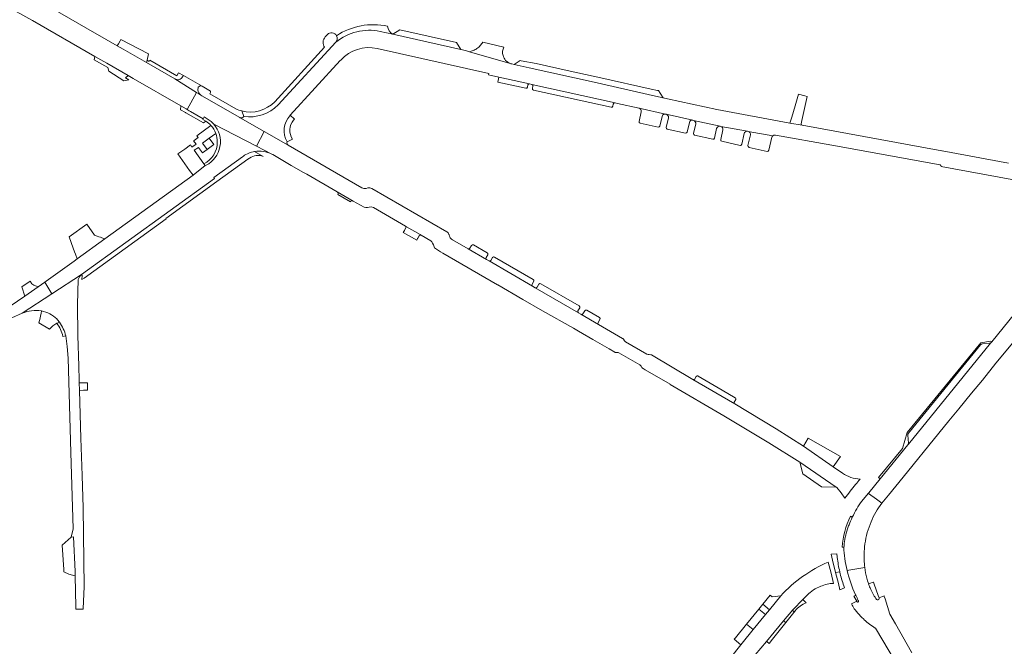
# Model space of a CAD drawing. Header units: metres. Extents: x 166325 to 190320, y 381923 to 404576.
# Tile 979 of 1056: x 182165 to 182509, y 385130 to 385349. Entities that reach past the tile are written whole.
import ezdxf

# ---------------------------------------------------------------- set-up
doc = ezdxf.new("R2010")
doc.units = ezdxf.units.M
for name, color, linetype, lineweight in [('B-WE-VH-VERHARDING_ASFALT-GV', 8, 'Continuous', 18), ('B-WE-VH-VERHARDING_BETON-GV', 8, 'Continuous', 18), ('B-WE-VH-VERHARDING_BETONSTRAATSTEEN-GV', 8, 'Continuous', 18), ('B-WE-VH-VERHARDING_STRAATBAKSTEEN-GV', 8, 'Continuous', 18)]:
    doc.layers.add(name, color=color, linetype=linetype, lineweight=lineweight)

msp = doc.modelspace()

# ---------------------------------------------------------------- linework, layer by layer
at = {"layer": 'B-WE-VH-VERHARDING_ASFALT-GV', "flags": 128}
for points in [[(182154.804, 385358.043), (182154.517, 385357.488), (182155.943, 385356.686), (182163.606, 385352.373), (182169.318, 385349.159), (182191.053, 385336.661), (182195.246, 385334.25), (182202.768, 385329.925), (182204.501, 385328.928), (182221.14, 385319.361), (182223.011, 385318.285), (182223.33, 385318.101), (182226.658, 385324.03), (182219.08, 385328.782), (182209.112, 385334.508), (182200.946, 385339.199), (182198.931, 385340.357), (182195.107, 385342.553), (182187.969, 385346.653), (182172.753, 385355.394), (182156.224, 385364.712), (182154.337, 385365.776)], [(182154.804, 385358.043), (182154.517, 385357.488), (182155.943, 385356.686), (182163.606, 385352.373), (182169.318, 385349.159), (182191.053, 385336.661), (182195.246, 385334.25), (182202.768, 385329.925), (182204.501, 385328.928), (182221.14, 385319.361), (182223.011, 385318.285), (182223.33, 385318.101), (182226.658, 385324.03), (182219.08, 385328.782), (182209.112, 385334.508), (182200.946, 385339.199), (182198.931, 385340.357), (182195.107, 385342.553), (182187.969, 385346.653), (182172.753, 385355.394), (182156.224, 385364.712), (182154.337, 385365.776)], [(182154.804, 385358.043), (182154.517, 385357.488), (182155.943, 385356.686), (182163.606, 385352.373), (182169.318, 385349.159), (182191.053, 385336.661), (182195.246, 385334.25), (182202.768, 385329.925), (182204.501, 385328.928), (182221.14, 385319.361), (182223.011, 385318.285), (182223.33, 385318.101), (182226.658, 385324.03), (182219.08, 385328.782), (182209.112, 385334.508), (182200.946, 385339.199), (182198.931, 385340.357), (182195.107, 385342.553), (182187.969, 385346.653), (182172.753, 385355.394), (182156.224, 385364.712), (182154.337, 385365.776)], [(182449.449, 385152.301), (182448.547, 385155.841), (182447.546, 385159.769)], [(182438.702, 385146.621), (182439.618, 385147.592), (182440.217, 385148.227)], [(182430.932, 385147.922), (182427.015, 385143.108), (182425.607, 385141.377), (182421.326, 385136.116), (182417.473, 385131.38), (182417.038, 385130.846), (182413.325, 385126.283)], [(182420.038, 385124.934), (182425.995, 385132.008), (182428.668, 385135.182), (182431.963, 385139.156), (182435.2, 385143.062), (182435.266, 385143.141), (182438.611, 385146.71), (182438.702, 385146.621)]]:
    msp.add_lwpolyline(points, dxfattribs=at)
at = {"layer": 'B-WE-VH-VERHARDING_ASFALT-GV'}
for points in [[(182447.546, 385159.769, 0.106846), (182430.932, 385147.922)], [(182444.924, 385151.274, -0.098763), (182449.449, 385152.301)], [(182440.217, 385148.227, -0.1042312), (182444.924, 385151.274)]]:
    msp.add_lwpolyline(points, format="xyb", dxfattribs=at)
at = {"layer": 'B-WE-VH-VERHARDING_BETON-GV', "flags": 128}
for points in [[(182231.777, 385313.83), (182229.315, 385315.471), (182228.928, 385314.837), (182228.797, 385314.61), (182229.922, 385313.961)], [(182231.777, 385313.83), (182229.315, 385315.471), (182228.928, 385314.837), (182228.797, 385314.61), (182229.922, 385313.961)], [(182229.243, 385299.086), (182229.694, 385298.451)], [(182229.243, 385299.086), (182229.694, 385298.451)], [(182229.694, 385298.451), (182229.993, 385298.567)], [(182229.694, 385298.451), (182229.993, 385298.567)], [(182179.933, 385238.706), (182180.898, 385238.881)], [(182504.529, 385236.555), (182504.545, 385236.575), (182504.708, 385236.775), (182504.28, 385237.095), (182500.865, 385236.511), (182475.196, 385205.033), (182473.478, 385199.537), (182465.145, 385189.32), (182465.675, 385188.855), (182475.423, 385200.822)], [(182475.615, 385204.858), (182500.849, 385235.78)], [(182501.533, 385236.14), (182503.971, 385236.293)], [(182475.595, 385201.35), (182475.367, 385204.107)], [(182455.97, 385175.486), (182455.355, 385175.764)], [(182452.383, 385164.951), (182453.056, 385164.951)], [(182463.423, 385152.702), (182463.402, 385152.764), (182463.272, 385152.721), (182461.967, 385152.289), (182461.612, 385152.172)], [(182457.169, 385148.145), (182456.838, 385147.975), (182456.52, 385147.811), (182457.522, 385146.039), (182457.571, 385145.951), (182457.605, 385145.891), (182457.609, 385145.887)], [(182458.146, 385146.168), (182458.1, 385146.257), (182458.074, 385146.307)], [(182464.178, 385146.975), (182464.393, 385146.623)], [(182465.356, 385147.269), (182465.286, 385147.443)], [(182465.384, 385147.2), (182465.356, 385147.269)]]:
    msp.add_lwpolyline(points, dxfattribs=at)
at = {"layer": 'B-WE-VH-VERHARDING_BETON-GV'}
for points in [[(182229.922, 385313.961, -0.0660171), (182231.659, 385312.516)], [(182229.922, 385313.961, -0.0660171), (182231.659, 385312.516)], [(182232.649, 385312.986, 0.030295), (182231.777, 385313.83)], [(182232.649, 385312.986, 0.030295), (182231.777, 385313.83)], [(182229.993, 385298.567, 0.490468), (182232.649, 385312.986)], [(182231.659, 385312.516, -0.0961952), (182233.372, 385309.739)], [(182231.659, 385312.516, -0.0961952), (182233.372, 385309.739)], [(182233.92, 385306.69, -0.2818197), (182229.243, 385299.086)], [(182233.92, 385306.69, -0.2818197), (182229.243, 385299.086)], [(182233.372, 385309.739, -0.0937782), (182233.92, 385306.69)], [(182233.372, 385309.739, -0.0937782), (182233.92, 385306.69)], [(182178.731, 385243.661, 0.0339248), (182177.81, 385243.296)], [(182177.81, 385243.296, -0.0939538), (182179.933, 385238.706)], [(182180.898, 385238.881, 0.1014744), (182178.731, 385243.661)], [(182500.849, 385235.78, -0.1603418), (182501.533, 385236.14)], [(182503.971, 385236.293, 0.0242604), (182504.053, 385236.299)], [(182504.053, 385236.299, 0.1892829), (182504.529, 385236.555)], [(182475.367, 385204.107, -0.1480861), (182475.615, 385204.858)], [(182475.423, 385200.822, 0.1536877), (182475.595, 385201.35)], [(182455.355, 385175.764, 0.0956224), (182452.383, 385164.951)], [(182454.34, 385171.329, -0.0113256), (182454.816, 385172.73)], [(182454.816, 385172.73, -0.0225014), (182455.97, 385175.486)], [(182453.077, 385165.451, -0.0783828), (182454.34, 385171.329)], [(182453.056, 385164.951, -0.0059894), (182453.077, 385165.451)], [(182461.612, 385152.172, 0.0045044), (182461.837, 385151.507)], [(182461.837, 385151.507, 0.0045658), (182462.201, 385150.696)], [(182465.286, 385147.443, -0.0184827), (182463.423, 385152.702)], [(182458.074, 385146.307, -0.0122946), (182457.169, 385148.145)], [(182462.201, 385150.696, 0.0263955), (182464.178, 385146.975)], [(182457.609, 385145.887, 0.3068544), (182457.932, 385145.774)], [(182457.932, 385145.774, 0.4317859), (182458.146, 385146.168)], [(182464.393, 385146.623, 0.5644037), (182465.38, 385146.981)], [(182465.38, 385146.981, 0.0913779), (182465.384, 385147.2)]]:
    msp.add_lwpolyline(points, format="xyb", dxfattribs=at)
at = {"layer": 'B-WE-VH-VERHARDING_BETON-GV', "flags": 128}
for points in [[(182230.334, 385304.117), (182232.69, 385305.89), (182231.046, 385308.032), (182228.69, 385306.259)], [(182230.334, 385304.117), (182232.69, 385305.89), (182231.046, 385308.032), (182228.69, 385306.259)], [(182179.674, 385165.685), (182180.261, 385157.152), (182180.255, 385156.374), (182181.973, 385155.579), (182184.089, 385154.926), (182184.246, 385154.922), (182184.18, 385156.444), (182183.653, 385168.579), (182182.778, 385168.527)]]:
    msp.add_lwpolyline(points, close=True, dxfattribs=at)
at = {"layer": 'B-WE-VH-VERHARDING_BETONSTRAATSTEEN-GV'}
for points in [[(182293.428, 385347.247, 0.1991833), (182275.596, 385343.899)], [(182293.428, 385347.247, 0.1991833), (182275.596, 385343.899)], [(182275.596, 385343.899, 0.505526), (182272.425, 385344.32)], [(182275.596, 385343.899, 0.505526), (182272.425, 385344.32)], [(182275.333, 385341.623, -0.2286238), (182290.873, 385345.388)], [(182275.333, 385341.623, -0.2286238), (182290.873, 385345.388)], [(182290.873, 385345.388, 0.2286238), (182275.333, 385341.623)], [(182295.321, 385344.393, -0.2323452), (182293.428, 385347.247)], [(182295.321, 385344.393, -0.2323452), (182293.428, 385347.247)], [(182271.666, 385343.484, 0.3492044), (182271.438, 385339.853)], [(182271.666, 385343.484, 0.3492044), (182271.438, 385339.853)], [(182275.596, 385343.899, -0.3176854), (182275.333, 385341.623)], [(182275.333, 385341.623, 0.3176854), (182275.596, 385343.899)], [(182275.596, 385343.899, -0.3176854), (182275.333, 385341.623)], [(182277.093, 385335.393, -0.2614594), (182289.825, 385339.456)], [(182277.093, 385335.393, -0.2614594), (182289.825, 385339.456)], [(182333.823, 385336.952, -0.1824384), (182334.092, 385339.874)], [(182333.823, 385336.952, -0.1824384), (182334.092, 385339.874)], [(182336.305, 385334.185, -0.2356622), (182333.823, 385336.952)], [(182336.305, 385334.185, -0.2356622), (182333.823, 385336.952)], [(182336.878, 385334.006, -0.0158004), (182336.305, 385334.185)], [(182336.878, 385334.006, -0.0158004), (182336.305, 385334.185)], [(182219.08, 385328.782, 0.4149093), (182221.794, 385329.49)], [(182219.08, 385328.782, 0.4149093), (182221.794, 385329.49)], [(182221.794, 385329.49, -0.4149093), (182219.08, 385328.782)], [(182227.161, 385324.926, -0.0642291), (182227.198, 385325.564)], [(182227.198, 385325.564, 0.0642291), (182227.161, 385324.926)], [(182227.161, 385324.926, -0.0642291), (182227.198, 385325.564)], [(182227.161, 385324.926, 0.2225117), (182228.193, 385323.067)], [(182227.161, 385324.926, 0.2225117), (182228.193, 385323.067)], [(182228.193, 385323.067, -0.2225117), (182227.161, 385324.926)], [(182227.198, 385325.564, -0.0372069), (182227.26, 385325.837)], [(182227.26, 385325.837, 0.0372069), (182227.198, 385325.564)], [(182227.198, 385325.564, -0.0372069), (182227.26, 385325.837)], [(182227.953, 385326.338, 0.2079842), (182227.26, 385325.837)], [(182227.953, 385326.338, 0.2079842), (182227.26, 385325.837)], [(182227.26, 385325.837, -0.2079842), (182227.953, 385326.338)], [(182228.653, 385326.257, 0.1700375), (182227.953, 385326.338)], [(182228.653, 385326.257, 0.1700375), (182227.953, 385326.338)], [(182227.953, 385326.338, -0.1700375), (182228.653, 385326.257)], [(182231.351, 385323.525, 0.0912987), (182231.515, 385324.509)], [(182231.351, 385323.525, 0.0912987), (182231.515, 385324.509)], [(182341.778, 385325.502, 0.3872262), (182342.373, 385325.88)], [(182341.778, 385325.502, 0.3872262), (182342.373, 385325.88)], [(182342.545, 385326.653, -0.3872013), (182343.142, 385327.032)], [(182342.545, 385326.653, -0.3872013), (182343.142, 385327.032)], [(182343.898, 385326.864, -0.3872013), (182344.277, 385326.267)], [(182343.898, 385326.864, -0.3872013), (182344.277, 385326.267)], [(182344.105, 385325.495, 0.3872013), (182344.484, 385324.898)], [(182253.993, 385320.783, -0.2691785), (182242.495, 385317.566)], [(182253.993, 385320.783, -0.2691785), (182242.495, 385317.566)], [(182372.393, 385320.002, -0.3872013), (182372.99, 385320.381)], [(182372.393, 385320.002, -0.3872013), (182372.99, 385320.381)], [(182242.495, 385317.566, -0.0480797), (182240.369, 385318.344)], [(182242.495, 385317.566, -0.0480797), (182240.369, 385318.344)], [(182255.185, 385319.655, -0.2333889), (182243.136, 385315.633)], [(182243.136, 385315.633, 0.2333889), (182255.185, 385319.655)], [(182255.185, 385319.655, -0.2333889), (182243.136, 385315.633)], [(182371.624, 385318.85, 0.3872013), (182372.221, 385319.229)], [(182371.624, 385318.85, 0.3872013), (182372.221, 385319.229)], [(182381.385, 385318.509, -0.3999886), (182382.141, 385317.318)], [(182381.385, 385318.509, -0.3999886), (182382.141, 385317.318)], [(182231.777, 385313.83, -0.030295), (182232.649, 385312.986)], [(182241.886, 385315.214, 0.4214433), (182243.136, 385315.633)], [(182241.886, 385315.214, 0.4214433), (182243.136, 385315.633)], [(182243.136, 385315.633, -0.4214433), (182241.886, 385315.214)], [(182259.278, 385315.922, 0.3230701), (182258.33, 385306.803)], [(182259.278, 385315.922, 0.3230701), (182258.33, 385306.803)], [(182258.33, 385306.803, -0.3230701), (182259.278, 385315.922)], [(182260.2, 385307.674, -0.3357235), (182260.597, 385314.361)], [(182260.2, 385307.674, -0.3357235), (182260.597, 385314.361)], [(182381.384, 385313.914, 0.3869048), (182381.763, 385313.318)], [(182381.384, 385313.914, 0.3869048), (182381.763, 385313.318)], [(182389.461, 385315.685, -0.4131294), (182390.655, 385316.444)], [(182389.461, 385315.685, -0.4131294), (182390.655, 385316.444)], [(182390.88, 385316.394, -0.400542), (182391.638, 385315.2)], [(182390.88, 385316.394, -0.400542), (182391.638, 385315.2)], [(182398.984, 385313.563, -0.4129964), (182400.177, 385314.322)], [(182398.984, 385313.563, -0.4129964), (182400.177, 385314.322)], [(182400.456, 385314.26, -0.400542), (182401.214, 385313.066)], [(182400.456, 385314.26, -0.400542), (182401.214, 385313.066)], [(182232.649, 385312.986, -0.490468), (182229.993, 385298.567)], [(182232.649, 385312.986, -0.490468), (182229.993, 385298.567)], [(182233.372, 385309.739, 0.0961952), (182231.659, 385312.516)], [(182388.11, 385311.906, 0.3869282), (182388.704, 385312.284)], [(182388.11, 385311.906, 0.3869282), (182388.704, 385312.284)], [(182390.881, 385311.801, 0.4123769), (182391.261, 385311.204)], [(182390.881, 385311.801, 0.4123769), (182391.261, 385311.204)], [(182397.631, 385309.786, 0.3881003), (182398.228, 385310.166)], [(182397.631, 385309.786, 0.3881003), (182398.228, 385310.166)], [(182408.517, 385311.438, -0.4009868), (182409.711, 385312.197)], [(182408.517, 385311.438, -0.4009868), (182409.711, 385312.197)], [(182409.978, 385312.137, -0.414949), (182410.737, 385310.944)], [(182409.978, 385312.137, -0.414949), (182410.737, 385310.944)], [(182418.138, 385309.7, -0.3881762), (182419.29, 385310.467)], [(182418.138, 385309.7, -0.3881762), (182419.29, 385310.467)], [(182419.533, 385310.424, -0.4252496), (182420.332, 385309.222)], [(182419.533, 385310.424, -0.4252496), (182420.332, 385309.222)], [(182258.707, 385305.553, -0.367104), (182258.33, 385306.803)], [(182258.707, 385305.553, -0.367104), (182258.33, 385306.803)], [(182400.458, 385309.669, 0.4123769), (182400.838, 385309.072)], [(182400.458, 385309.669, 0.4123769), (182400.838, 385309.072)], [(182407.166, 385307.664, 0.4121089), (182407.762, 385308.044)], [(182407.166, 385307.664, 0.4121089), (182407.762, 385308.044)], [(182409.981, 385307.55, 0.4123769), (182410.361, 385306.953)], [(182409.981, 385307.55, 0.4123769), (182410.361, 385306.953)], [(182427.846, 385308.372, -0.1512243), (182428.139, 385308.88)], [(182427.846, 385308.372, -0.1512243), (182428.139, 385308.88)], [(182428.139, 385308.88, -0.2382363), (182428.992, 385309.133)], [(182428.139, 385308.88, -0.2382363), (182428.992, 385309.133)], [(182243.019, 385301.766, -0.111145), (182246.978, 385303.376)], [(182243.019, 385301.766, -0.111145), (182246.978, 385303.376)], [(182246.978, 385303.376, 0.111145), (182243.019, 385301.766)], [(182246.978, 385303.376, -0.1583563), (182252.939, 385302.484)], [(182416.704, 385305.541, 0.0463265), (182416.813, 385305.53)], [(182416.704, 385305.541, 0.0463265), (182416.813, 385305.53)], [(182416.813, 385305.53, 0.3515571), (182417.297, 385305.922)], [(182416.813, 385305.53, 0.3515571), (182417.297, 385305.922)], [(182419.489, 385305.434, 0.3303947), (182419.736, 385304.887)], [(182419.489, 385305.434, 0.3303947), (182419.736, 385304.887)], [(182426.225, 385303.422, 0.4136181), (182426.821, 385303.801)], [(182426.225, 385303.422, 0.4136181), (182426.821, 385303.801)], [(182245.152, 385301.112, -0.2294024), (182249.982, 385301.652)], [(182245.152, 385301.112, -0.2294024), (182249.982, 385301.652)], [(182486.701, 385298.681, -0.4104693), (182487.004, 385298.187)], [(182486.701, 385298.681, -0.4104693), (182487.004, 385298.187)], [(182275.87, 385289.27, -0.3901766), (182276.024, 385288.332)], [(182275.87, 385289.27, -0.3901766), (182276.024, 385288.332)], [(182280.458, 385285.773, -0.4041225), (182281.428, 385286.065)], [(182280.458, 385285.773, -0.4041225), (182281.428, 385286.065)], [(182299.719, 385277.257, -0.392009), (182299.884, 385276.642)], [(182299.719, 385277.257, -0.392009), (182299.884, 385276.642)], [(182304.538, 385273.94, -0.3751269), (182305.181, 385274.095)], [(182304.538, 385273.94, -0.3751269), (182305.181, 385274.095)], [(182308.56, 385272.14, -0.1246619), (182309.209, 385271.368)], [(182308.56, 385272.14, -0.1246619), (182309.209, 385271.368)], [(182314.926, 385274.353, 0.1733402), (182314.141, 385275.293)], [(182314.926, 385274.353, 0.1733402), (182314.141, 385275.293)], [(182314.979, 385274.183, 0.0301493), (182314.926, 385274.353)], [(182314.979, 385274.183, 0.0301493), (182314.926, 385274.353)], [(182316.126, 385272.529, -0.1915591), (182315.191, 385273.536)], [(182316.126, 385272.529, -0.1915591), (182315.191, 385273.536)], [(182309.707, 385270.069, 0.0621543), (182310.163, 385269.397)], [(182309.707, 385270.069, 0.0621543), (182310.163, 385269.397)], [(182322.266, 385269.544, -0.4140467), (182321.583, 385269.361)], [(182323.521, 385270.719, 0.4140467), (182322.838, 385270.536)], [(182328.079, 385265.59, -0.3833051), (182327.897, 385266.273)], [(182328.479, 385267.28, 0.412528), (182328.295, 385267.963)], [(182329.61, 385265.282, -0.4129189), (182328.925, 385265.099)], [(182330.875, 385266.474, 0.4128315), (182330.192, 385266.292)], [(182185.224, 385258.635, -0.1396386), (182186.452, 385260.385)], [(182185.224, 385258.635, -0.1396386), (182186.452, 385260.385)], [(182344.596, 385257.976, 0.3852611), (182344.413, 385258.659)], [(182344.175, 385256.248, -0.3841942), (182343.993, 385256.93)], [(182345.759, 385255.907, -0.4140467), (182345.076, 385255.724)], [(182347.047, 385257.139, 0.3852611), (182346.364, 385256.956)], [(182360.661, 385248.703, 0.3852611), (182360.478, 385249.386)], [(182363.087, 385247.88, 0.3852611), (182362.404, 385247.697)], [(182165.628, 385246.8, -0.1447979), (182172.41, 385247.6)], [(182165.628, 385246.8, -0.1447979), (182172.41, 385247.6)], [(182172.41, 385247.6, -0.146496), (182177.791, 385244.812)], [(182172.41, 385247.6, -0.146496), (182177.791, 385244.812)], [(182177.791, 385244.812, -0.0281706), (182178.731, 385243.661)], [(182177.791, 385244.812, -0.0281706), (182178.731, 385243.661)], [(182360.217, 385246.936, -0.3841942), (182360.035, 385247.618)], [(182361.777, 385246.61, -0.4140467), (182361.094, 385246.427)], [(182367.714, 385244.632, 0.412528), (182367.53, 385245.315)], [(182178.731, 385243.661, -0.1014744), (182180.898, 385238.881)], [(182178.731, 385243.661, -0.1014744), (182180.898, 385238.881)], [(182367.26, 385242.848, -0.3841942), (182367.078, 385243.53)], [(182375.984, 385237.688, 0.0954224), (182375.667, 385237.968)], [(182376.058, 385237.581, 0.0384048), (182375.984, 385237.688)], [(182376.118, 385237.467, 0.0347072), (182376.058, 385237.581)], [(182376.149, 385237.394, 0.0165349), (182376.118, 385237.467)], [(182376.149, 385237.394, 0.0165349), (182376.118, 385237.467)], [(182376.267, 385237.146, -0.0814023), (182376.149, 385237.394)], [(182376.267, 385237.146, -0.0814023), (182376.149, 385237.394)], [(182376.489, 385236.921, -0.0872596), (182376.267, 385237.146)], [(182376.489, 385236.921, -0.0872596), (182376.267, 385237.146)], [(182501.533, 385236.14, 0.1603418), (182500.849, 385235.78)], [(182504.053, 385236.299, -0.0242604), (182503.971, 385236.293)], [(182504.529, 385236.555, -0.1892829), (182504.053, 385236.299)], [(182372.964, 385233.147, 0.0817753), (182373.221, 385233.062)], [(182372.964, 385233.147, 0.0817753), (182373.221, 385233.062)], [(182373.771, 385233.088, -0.156845), (182374.293, 385232.982)], [(182373.771, 385233.088, -0.156845), (182374.293, 385232.982)], [(182384.966, 385232.347, -0.1812692), (182384.221, 385232.45)], [(182384.966, 385232.347, -0.1812692), (182384.221, 385232.45)], [(182385.723, 385232.211, 0.0395226), (182385.524, 385232.295)], [(182385.723, 385232.211, 0.0395226), (182385.524, 385232.295)], [(182381.674, 385228.758, -0.1326985), (182382.094, 385228.334)], [(182381.674, 385228.758, -0.1326985), (182382.094, 385228.334)], [(182382.399, 385227.785, 0.1069961), (182382.792, 385227.421)], [(182382.399, 385227.785, 0.1069961), (182382.792, 385227.421)], [(182401.999, 385224.879, 0.3755141), (182401.416, 385224.684)], [(182400.826, 385223.654, -0.2541657), (182400.228, 385223.664)], [(182415.225, 385216.645, 0.3706386), (182415.084, 385217.204)], [(182414.784, 385215.129, -0.3379074), (182414.637, 385215.659)], [(182475.615, 385204.858, 0.1480861), (182475.367, 385204.107)], [(182475.595, 385201.35, -0.1536877), (182475.423, 385200.822)], [(182458.709, 385188.814, -0.1416336), (182452.539, 385190.85)], [(182458.709, 385188.814, -0.1416336), (182452.539, 385190.85)], [(182453.353, 385182.082, -0.0120807), (182457.121, 385186.914)], [(182453.353, 385182.082, -0.0120807), (182457.121, 385186.914)], [(182457.121, 385186.914, -0.0045507), (182458.709, 385188.814)], [(182457.121, 385186.914, -0.0045507), (182458.709, 385188.814)], [(182459.352, 385181.092, 0.0501629), (182455.97, 385175.486)], [(182462.161, 385172.957, -0.0604629), (182465.667, 385179.564)], [(182454.816, 385172.73, 0.0113256), (182454.34, 385171.329)], [(182455.97, 385175.486, 0.0225014), (182454.816, 385172.73)], [(182460.263, 385165.099, -0.0672074), (182462.161, 385172.957)], [(182454.34, 385171.329, 0.0783828), (182453.077, 385165.451)], [(182453.077, 385165.451, 0.0059894), (182453.056, 385164.951)], [(182450.701, 385161.397, -0.0151206), (182450.565, 385162.587)], [(182453.056, 385164.951, 0.0539783), (182453.35, 385160.981)], [(182460.329, 385157.914, -0.0417101), (182460.116, 385163.148)], [(182460.116, 385163.148, -0.015838), (182460.263, 385165.099)], [(182451.582, 385156.375, -0.0253009), (182450.701, 385161.397)], [(182453.35, 385160.981, 0.0230428), (182454.146, 385156.826)], [(182451.736, 385155.732, -0.0029374), (182451.578, 385156.374)], [(182453.231, 385150.8, -0.026949), (182451.736, 385155.732)], [(182454.146, 385156.826, 0.048937), (182457.094, 385148.309)], [(182461.047, 385154.122, -0.0311016), (182460.329, 385157.914)], [(182461.612, 385152.172, -0.016037), (182461.047, 385154.122)], [(182461.837, 385151.507, -0.0045044), (182461.612, 385152.172)], [(182462.201, 385150.696, -0.0045658), (182461.837, 385151.507)], [(182457.169, 385148.145, 0.0122946), (182458.074, 385146.307)], [(182464.178, 385146.975, -0.0263955), (182462.201, 385150.696)], [(182435.975, 385142.698, -0.1382284), (182439.868, 385145.482)], [(182455.699, 385145.153, 0.0108331), (182456.629, 385143.435)], [(182457.932, 385145.774, -0.3068544), (182457.609, 385145.887)], [(182458.146, 385146.168, -0.4317859), (182457.932, 385145.774)], [(182465.38, 385146.981, -0.5644037), (182464.393, 385146.623)], [(182465.384, 385147.2, -0.0913779), (182465.38, 385146.981)], [(182435.2, 385143.062, 0.1279445), (182435.163, 385142.835)], [(182435.163, 385142.835, -0.1279445), (182435.2, 385143.062)], [(182435.163, 385142.835, 0.5015997), (182435.763, 385142.48)], [(182435.763, 385142.48, -0.5015997), (182435.163, 385142.835)], [(182435.763, 385142.48, 0.0549186), (182435.835, 385142.518)], [(182435.835, 385142.518, -0.0549186), (182435.763, 385142.48)], [(182435.835, 385142.518, -0.0069233), (182435.975, 385142.698)], [(182457.907, 385141.942, 0.0272641), (182459.837, 385139.875)], [(182459.837, 385139.875, 0.0067278), (182460.143, 385139.587)], [(182460.143, 385139.587, 0.0471911), (182463.983, 385136.641)]]:
    msp.add_lwpolyline(points, format="xyb", dxfattribs=at)
at = {"layer": 'B-WE-VH-VERHARDING_BETONSTRAATSTEEN-GV', "flags": 128}
for points in [[(182272.425, 385344.32), (182272.347, 385344.234), (182271.666, 385343.484)], [(182272.425, 385344.32), (182272.347, 385344.234), (182271.666, 385343.484)], [(182290.873, 385345.388), (182295.321, 385344.393)], [(182336.305, 385334.185), (182322.144, 385338.3), (182320.701, 385338.719), (182319.065, 385339.085), (182295.321, 385344.393), (182290.873, 385345.388)], [(182290.873, 385345.388), (182295.321, 385344.393)], [(182336.305, 385334.185), (182322.144, 385338.3), (182320.701, 385338.719), (182319.065, 385339.085), (182295.321, 385344.393), (182290.873, 385345.388)], [(182255.185, 385319.655), (182275.333, 385341.623)], [(182255.185, 385319.655), (182275.333, 385341.623)], [(182275.333, 385341.623), (182255.185, 385319.655)], [(182334.092, 385339.874), (182326.756, 385341.624), (182326.556, 385341.304), (182326.339, 385340.995), (182326.106, 385340.698), (182325.858, 385340.414), (182325.595, 385340.143), (182325.318, 385339.887), (182325.028, 385339.646), (182324.725, 385339.42), (182324.411, 385339.211), (182324.086, 385339.019), (182323.751, 385338.845), (182323.408, 385338.688), (182323.057, 385338.55), (182322.144, 385338.3)], [(182334.092, 385339.874), (182326.756, 385341.624), (182326.556, 385341.304), (182326.339, 385340.995), (182326.106, 385340.698), (182325.858, 385340.414), (182325.595, 385340.143), (182325.318, 385339.887), (182325.028, 385339.646), (182324.725, 385339.42), (182324.411, 385339.211), (182324.086, 385339.019), (182323.751, 385338.845), (182323.408, 385338.688), (182323.057, 385338.55), (182322.144, 385338.3)], [(182271.438, 385339.853), (182253.993, 385320.783)], [(182271.438, 385339.853), (182253.993, 385320.783)], [(182289.825, 385339.456), (182328.914, 385330.713), (182328.805, 385330.227), (182332.367, 385329.434), (182343.142, 385327.032), (182343.898, 385326.864), (182372.99, 385320.381), (182373.825, 385320.194), (182381.385, 385318.509), (182390.655, 385316.444), (182390.88, 385316.394), (182400.177, 385314.322), (182400.456, 385314.26), (182409.711, 385312.197), (182409.978, 385312.137), (182419.29, 385310.467), (182419.533, 385310.424), (182428.139, 385308.88)], [(182289.825, 385339.456), (182328.914, 385330.713), (182328.805, 385330.227), (182332.367, 385329.434), (182343.142, 385327.032), (182343.898, 385326.864), (182372.99, 385320.381), (182373.825, 385320.194), (182381.385, 385318.509), (182390.655, 385316.444), (182390.88, 385316.394), (182400.177, 385314.322), (182400.456, 385314.26), (182409.711, 385312.197), (182409.978, 385312.137), (182419.29, 385310.467), (182419.533, 385310.424), (182428.139, 385308.88)], [(182322.144, 385338.3), (182336.305, 385334.185)], [(182322.144, 385338.3), (182336.305, 385334.185)], [(182209.359, 385335.308), (182209.112, 385334.508), (182219.08, 385328.782)], [(182209.359, 385335.308), (182209.112, 385334.508), (182219.08, 385328.782)], [(182221.794, 385329.49), (182222.063, 385329.961), (182220.371, 385330.904), (182219.772, 385329.87), (182210.307, 385335.358), (182210.063, 385334.904), (182209.359, 385335.308)], [(182221.794, 385329.49), (182222.063, 385329.961), (182220.371, 385330.904), (182219.772, 385329.87), (182210.307, 385335.358), (182210.063, 385334.904), (182209.359, 385335.308)], [(182259.278, 385315.922), (182259.398, 385316.053), (182276.919, 385335.203), (182277.093, 385335.393)], [(182259.278, 385315.922), (182259.398, 385316.053), (182276.919, 385335.203), (182277.093, 385335.393)], [(182510.56, 385299.363), (182487.393, 385303.625), (182487.321, 385303.619), (182438.44, 385312.567), (182434.162, 385313.35), (182408.607, 385318.028), (182391.352, 385321.864), (182389.869, 385322.194), (182387.149, 385322.799), (182365.676, 385327.586), (182358.784, 385329.123), (182343, 385332.641), (182337.675, 385333.828), (182336.878, 385334.006)], [(182510.56, 385299.363), (182487.393, 385303.625), (182487.321, 385303.619), (182438.44, 385312.567), (182434.162, 385313.35), (182408.607, 385318.028), (182391.352, 385321.864), (182389.869, 385322.194), (182387.149, 385322.799), (182365.676, 385327.586), (182358.784, 385329.123), (182343, 385332.641), (182337.675, 385333.828), (182336.878, 385334.006)], [(182219.08, 385328.782), (182226.658, 385324.03), (182227.459, 385323.527), (182228.193, 385323.067)], [(182219.08, 385328.782), (182226.658, 385324.03), (182227.459, 385323.527), (182228.193, 385323.067)], [(182228.653, 385326.257), (182222.063, 385329.961), (182221.794, 385329.49)], [(182228.653, 385326.257), (182222.063, 385329.961), (182221.794, 385329.49)], [(182343.142, 385327.032), (182332.367, 385329.434), (182331.977, 385327.685), (182341.778, 385325.502)], [(182343.142, 385327.032), (182332.367, 385329.434), (182331.977, 385327.685), (182341.778, 385325.502)], [(182241.819, 385315.253), (182228.476, 385322.889), (182228.193, 385323.067), (182227.459, 385323.527), (182226.658, 385324.03), (182223.33, 385318.101), (182224.093, 385317.663), (182224.537, 385317.408), (182228.928, 385314.837)], [(182241.819, 385315.253), (182228.476, 385322.889), (182228.193, 385323.067), (182227.459, 385323.527), (182226.658, 385324.03), (182223.33, 385318.101), (182224.093, 385317.663), (182224.537, 385317.408), (182228.928, 385314.837)], [(182231.515, 385324.509), (182228.653, 385326.257)], [(182231.515, 385324.509), (182228.653, 385326.257)], [(182342.373, 385325.88), (182342.545, 385326.653)], [(182372.99, 385320.381), (182343.898, 385326.864)], [(182372.99, 385320.381), (182343.898, 385326.864)], [(182344.277, 385326.267), (182344.105, 385325.495)], [(182344.277, 385326.267), (182344.105, 385325.495)], [(182344.484, 385324.898), (182371.624, 385318.85)], [(182228.193, 385323.067), (182228.476, 385322.889), (182241.819, 385315.253), (182241.886, 385315.214)], [(182228.193, 385323.067), (182228.476, 385322.889), (182241.819, 385315.253), (182241.886, 385315.214)], [(182240.369, 385318.344), (182231.351, 385323.525)], [(182240.369, 385318.344), (182231.351, 385323.525)], [(182243.136, 385315.633), (182242.495, 385317.566)], [(182243.136, 385315.633), (182242.495, 385317.566)], [(182242.495, 385317.566), (182243.136, 385315.633)], [(182372.221, 385319.229), (182372.393, 385320.002)], [(182382.141, 385317.318), (182381.384, 385313.914)], [(182390.655, 385316.444), (182381.385, 385318.509)], [(182390.655, 385316.444), (182381.385, 385318.509)], [(182228.928, 385314.837), (182229.315, 385315.471), (182231.777, 385313.83)], [(182228.928, 385314.837), (182229.315, 385315.471), (182231.777, 385313.83)], [(182232.649, 385312.986), (182247.639, 385305.229), (182250.306, 385310.379), (182241.886, 385315.214), (182241.819, 385315.253)], [(182232.649, 385312.986), (182247.639, 385305.229), (182250.306, 385310.379), (182241.886, 385315.214), (182241.819, 385315.253)], [(182241.886, 385315.214), (182250.306, 385310.379), (182258.707, 385305.553)], [(182241.886, 385315.214), (182250.306, 385310.379), (182258.707, 385305.553)], [(182259.398, 385316.053), (182259.278, 385315.922)], [(182259.398, 385316.053), (182259.278, 385315.922)], [(182260.597, 385314.361), (182260.84, 385314.627), (182260.927, 385314.722), (182259.398, 385316.053)], [(182260.597, 385314.361), (182260.84, 385314.627), (182260.927, 385314.722), (182259.398, 385316.053)], [(182388.704, 385312.284), (182389.461, 385315.685)], [(182388.704, 385312.284), (182389.461, 385315.685)], [(182400.177, 385314.322), (182390.88, 385316.394)], [(182400.177, 385314.322), (182390.88, 385316.394)], [(182391.638, 385315.2), (182390.881, 385311.801)], [(182391.638, 385315.2), (182390.881, 385311.801)], [(182398.228, 385310.166), (182398.984, 385313.563)], [(182398.228, 385310.166), (182398.984, 385313.563)], [(182409.711, 385312.197), (182400.456, 385314.26)], [(182409.711, 385312.197), (182400.456, 385314.26)], [(182231.659, 385312.516), (182226.725, 385308.906), (182227.2, 385308.272), (182225.877, 385307.281), (182225.634, 385307.111), (182226.51, 385305.925), (182225.063, 385304.908), (182224.52, 385305.664), (182222.523, 385304.254), (182220.138, 385302.569), (182220.957, 385301.408), (182224.216, 385296.787), (182225.431, 385295.065)], [(182231.659, 385312.516), (182226.725, 385308.906), (182227.2, 385308.272), (182225.877, 385307.281), (182225.634, 385307.111), (182226.51, 385305.925), (182225.063, 385304.908), (182224.52, 385305.664), (182222.523, 385304.254), (182220.138, 385302.569), (182220.957, 385301.408), (182224.216, 385296.787), (182225.431, 385295.065)], [(182252.939, 385302.484), (182247.639, 385305.229), (182232.649, 385312.986)], [(182252.939, 385302.484), (182247.639, 385305.229), (182232.649, 385312.986)], [(182314.141, 385275.293), (182314.126, 385275.302), (182287.944, 385290.481), (182287.269, 385290.713), (182286.558, 385290.647), (182285.989, 385290.48), (182285.197, 385290.411), (182284.449, 385290.678), (182260.862, 385304.308), (182258.707, 385305.553), (182250.306, 385310.379), (182247.639, 385305.229), (182252.939, 385302.484), (182253.312, 385302.283), (182258.626, 385299.215), (182259.798, 385298.539), (182264.026, 385296.098), (182265.175, 385295.435), (182275.87, 385289.27), (182281.428, 385286.065), (182281.447, 385286.055), (182281.457, 385286.049), (182285.252, 385283.861), (182285.813, 385283.74), (182285.862, 385283.746), (182286.382, 385283.815), (182286.975, 385283.954), (182287.754, 385284.004), (182288.494, 385283.755), (182299.719, 385277.257), (182300.07, 385277.054), (182304.813, 385274.308), (182305.181, 385274.095)], [(182314.141, 385275.293), (182314.126, 385275.302), (182287.944, 385290.481), (182287.269, 385290.713), (182286.558, 385290.647), (182285.989, 385290.48), (182285.197, 385290.411), (182284.449, 385290.678), (182260.862, 385304.308), (182258.707, 385305.553), (182250.306, 385310.379), (182247.639, 385305.229), (182252.939, 385302.484), (182253.312, 385302.283), (182258.626, 385299.215), (182259.798, 385298.539), (182264.026, 385296.098), (182265.175, 385295.435), (182275.87, 385289.27), (182281.428, 385286.065), (182281.447, 385286.055), (182281.457, 385286.049), (182285.252, 385283.861), (182285.813, 385283.74), (182285.862, 385283.746), (182286.382, 385283.815), (182286.975, 385283.954), (182287.754, 385284.004), (182288.494, 385283.755), (182299.719, 385277.257), (182300.07, 385277.054), (182304.813, 385274.308), (182305.181, 385274.095)], [(182381.763, 385313.318), (182388.11, 385311.906)], [(182381.763, 385313.318), (182388.11, 385311.906)], [(182391.261, 385311.204), (182397.631, 385309.786)], [(182391.261, 385311.204), (182397.631, 385309.786)], [(182401.214, 385313.066), (182400.458, 385309.669)], [(182401.214, 385313.066), (182400.458, 385309.669)], [(182407.762, 385308.044), (182408.517, 385311.438)], [(182407.762, 385308.044), (182408.517, 385311.438)], [(182419.29, 385310.467), (182409.978, 385312.137)], [(182419.29, 385310.467), (182409.978, 385312.137)], [(182410.737, 385310.944), (182409.981, 385307.55)], [(182410.737, 385310.944), (182409.981, 385307.55)], [(182428.139, 385308.88), (182419.533, 385310.424)], [(182428.139, 385308.88), (182419.533, 385310.424)], [(182225.431, 385295.065), (182229.694, 385298.451), (182229.243, 385299.086), (182225.849, 385303.813), (182227.316, 385304.834), (182228.735, 385302.914), (182230.334, 385304.117), (182228.69, 385306.259), (182231.046, 385308.032), (182233.372, 385309.739)], [(182225.431, 385295.065), (182229.694, 385298.451), (182229.243, 385299.086), (182225.849, 385303.813), (182227.316, 385304.834), (182228.735, 385302.914), (182230.334, 385304.117), (182228.69, 385306.259), (182231.046, 385308.032), (182233.372, 385309.739)], [(182258.33, 385306.803), (182260.2, 385307.674)], [(182400.838, 385309.072), (182407.166, 385307.664)], [(182400.838, 385309.072), (182407.166, 385307.664)], [(182410.361, 385306.953), (182416.7, 385305.542), (182416.704, 385305.541)], [(182410.361, 385306.953), (182416.7, 385305.542), (182416.704, 385305.541)], [(182417.297, 385305.922), (182418.138, 385309.7)], [(182417.297, 385305.922), (182418.138, 385309.7)], [(182420.332, 385309.222), (182419.489, 385305.434)], [(182420.332, 385309.222), (182419.489, 385305.434)], [(182426.821, 385303.801), (182427.845, 385308.367), (182427.846, 385308.372)], [(182426.821, 385303.801), (182427.845, 385308.367), (182427.846, 385308.372)], [(182428.992, 385309.133), (182428.996, 385309.133), (182429.122, 385309.11), (182448.775, 385305.564), (182486.652, 385298.69), (182486.701, 385298.681)], [(182428.992, 385309.133), (182428.996, 385309.133), (182429.122, 385309.11), (182448.775, 385305.564), (182486.652, 385298.69), (182486.701, 385298.681)], [(182249.982, 385301.652), (182246.978, 385303.376)], [(182419.736, 385304.887), (182419.794, 385304.859), (182419.868, 385304.837), (182426.225, 385303.422)], [(182419.736, 385304.887), (182419.794, 385304.859), (182419.868, 385304.837), (182426.225, 385303.422)], [(182173.562, 385257.628), (182176.038, 385253.596), (182186.452, 385260.385), (182232.937, 385293.987), (182232.711, 385294.311), (182242.718, 385301.549)], [(182173.562, 385257.628), (182176.038, 385253.596), (182186.452, 385260.385), (182232.937, 385293.987), (182232.711, 385294.311), (182242.718, 385301.549)], [(182243.019, 385301.766), (182242.718, 385301.549), (182232.711, 385294.311), (182232.937, 385293.987), (182186.452, 385260.385), (182186.705, 385260.02), (182186.525, 385258.552), (182187.305, 385259.115), (182216.015, 385279.835), (182215.936, 385279.927), (182233.76, 385292.852), (182244.563, 385300.685), (182245.152, 385301.112)], [(182243.019, 385301.766), (182242.718, 385301.549), (182232.711, 385294.311), (182232.937, 385293.987), (182186.452, 385260.385), (182186.705, 385260.02), (182186.525, 385258.552), (182187.305, 385259.115), (182216.015, 385279.835), (182215.936, 385279.927), (182233.76, 385292.852), (182244.563, 385300.685), (182245.152, 385301.112)], [(182242.718, 385301.549), (182243.019, 385301.766)], [(182242.718, 385301.549), (182243.019, 385301.766)], [(182229.993, 385298.567), (182229.694, 385298.451), (182225.431, 385295.065), (182194.596, 385272.802), (182184.905, 385265.805), (182183.842, 385265.038), (182174.053, 385257.97), (182173.562, 385257.628)], [(182229.993, 385298.567), (182229.694, 385298.451), (182225.431, 385295.065), (182194.596, 385272.802), (182184.905, 385265.805), (182183.842, 385265.038), (182174.053, 385257.97), (182173.562, 385257.628)], [(182487.004, 385298.187), (182536.507, 385289.098)], [(182487.004, 385298.187), (182536.507, 385289.098)], [(182281.428, 385286.065), (182275.87, 385289.27)], [(182281.428, 385286.065), (182275.87, 385289.27)], [(182276.024, 385288.332), (182280.458, 385285.773)], [(182276.024, 385288.332), (182280.458, 385285.773)], [(182299.884, 385276.642), (182299.425, 385275.867), (182299.347, 385275.735), (182298.965, 385275.091), (182303.655, 385272.388), (182303.978, 385272.955), (182304.025, 385273.038)], [(182299.884, 385276.642), (182299.425, 385275.867), (182299.347, 385275.735), (182298.965, 385275.091), (182303.655, 385272.388), (182303.978, 385272.955), (182304.025, 385273.038)], [(182305.181, 385274.095), (182304.813, 385274.308), (182300.07, 385277.054), (182299.719, 385277.257)], [(182305.181, 385274.095), (182304.813, 385274.308), (182300.07, 385277.054), (182299.719, 385277.257)], [(182304.025, 385273.038), (182304.538, 385273.94)], [(182304.025, 385273.038), (182304.538, 385273.94)], [(182305.181, 385274.095), (182308.56, 385272.14)], [(182305.181, 385274.095), (182308.56, 385272.14)], [(182315.191, 385273.536), (182315.131, 385273.719), (182314.979, 385274.183)], [(182315.191, 385273.536), (182315.131, 385273.719), (182314.979, 385274.183)], [(182375.667, 385237.968), (182375.651, 385237.977), (182367.26, 385242.848), (182361.094, 385246.427), (182360.217, 385246.936), (182345.076, 385255.724), (182344.175, 385256.248), (182328.925, 385265.099), (182328.079, 385265.59), (182321.583, 385269.361), (182316.126, 385272.529)], [(182375.667, 385237.968), (182375.651, 385237.977), (182367.26, 385242.848), (182361.094, 385246.427), (182360.217, 385246.936), (182345.076, 385255.724), (182344.175, 385256.248), (182328.925, 385265.099), (182328.079, 385265.59), (182321.583, 385269.361), (182316.126, 385272.529)], [(182309.209, 385271.368), (182309.471, 385270.685)], [(182309.209, 385271.368), (182309.471, 385270.685)], [(182309.471, 385270.685), (182309.707, 385270.069)], [(182309.471, 385270.685), (182309.707, 385270.069)], [(182310.163, 385269.397), (182311.987, 385268.315), (182312.771, 385267.86), (182312.772, 385267.86), (182331.944, 385256.797), (182332.016, 385256.756), (182340.803, 385251.647), (182347.689, 385247.649), (182358.442, 385241.553), (182360.22, 385240.525), (182365.186, 385237.654), (182370.926, 385234.335), (182372.964, 385233.147)], [(182310.163, 385269.397), (182311.987, 385268.315), (182312.771, 385267.86), (182312.772, 385267.86), (182331.944, 385256.797), (182332.016, 385256.756), (182340.803, 385251.647), (182347.689, 385247.649), (182358.442, 385241.553), (182360.22, 385240.525), (182365.186, 385237.654), (182370.926, 385234.335), (182372.964, 385233.147)], [(182321.583, 385269.361), (182328.079, 385265.59)], [(182322.838, 385270.536), (182322.266, 385269.544)], [(182328.295, 385267.963), (182323.521, 385270.719)], [(182327.897, 385266.273), (182328.479, 385267.28)], [(182330.192, 385266.292), (182329.61, 385265.282)], [(182344.413, 385258.659), (182330.875, 385266.474)], [(182328.925, 385265.099), (182344.175, 385256.248)], [(182186.452, 385260.385), (182176.038, 385253.596), (182165.628, 385246.8)], [(182186.452, 385260.385), (182176.038, 385253.596), (182165.628, 385246.8)], [(182184.971, 385249.843), (182185.224, 385258.635)], [(182184.971, 385249.843), (182185.224, 385258.635)], [(182343.993, 385256.93), (182344.596, 385257.976)], [(182345.076, 385255.724), (182360.217, 385246.936)], [(182346.364, 385256.956), (182345.759, 385255.907)], [(182360.478, 385249.386), (182347.047, 385257.139)], [(182516.686, 385251.48), (182504.708, 385236.775), (182504.545, 385236.575), (182504.529, 385236.555), (182504.334, 385236.316), (182475.619, 385201.062), (182475.423, 385200.822), (182465.675, 385188.855), (182461.706, 385183.983), (182461.543, 385183.782), (182461.55, 385183.777), (182461.575, 385183.76), (182464.411, 385181.751), (182466.338, 385180.387), (182468.593, 385183.153), (182473.744, 385189.47), (182486.255, 385204.816), (182489.762, 385209.117), (182493.257, 385213.404), (182497.658, 385218.801), (182501.449, 385223.452), (182506.204, 385229.284), (182513.804, 385238.606)], [(182187.032, 385143.475), (182187.316, 385151.147), (182186.997, 385178.751), (182186.646, 385190.012), (182186.237, 385203.118), (182185.717, 385219.784), (182185.713, 385219.921), (182185.636, 385222.407), (182185.603, 385223.451), (182185.454, 385228.237), (182185.118, 385239.011), (182184.971, 385249.843)], [(182187.032, 385143.475), (182187.316, 385151.147), (182186.997, 385178.751), (182186.646, 385190.012), (182186.237, 385203.118), (182185.717, 385219.784), (182185.713, 385219.921), (182185.636, 385222.407), (182185.603, 385223.451), (182185.454, 385228.237), (182185.118, 385239.011), (182184.971, 385249.843)], [(182360.035, 385247.618), (182360.661, 385248.703)], [(182361.094, 385246.427), (182367.26, 385242.848)], [(182362.404, 385247.697), (182361.777, 385246.61)], [(182367.53, 385245.315), (182363.087, 385247.88)], [(182367.078, 385243.53), (182367.714, 385244.632)], [(182180.898, 385238.881), (182181.423, 385235.216), (182181.713, 385231.145), (182182.734, 385198.053), (182183.556, 385171.437), (182182.778, 385168.527), (182183.653, 385168.579), (182184.18, 385156.444), (182184.246, 385154.922), (182184.444, 385144.076), (182184.466, 385143.391), (182184.458, 385143.262), (182187.023, 385143.236), (182187.032, 385143.475)], [(182180.898, 385238.881), (182181.423, 385235.216), (182181.713, 385231.145), (182182.734, 385198.053), (182183.556, 385171.437), (182182.778, 385168.527), (182183.653, 385168.579), (182184.18, 385156.444), (182184.246, 385154.922), (182184.444, 385144.076), (182184.466, 385143.391), (182184.458, 385143.262), (182187.023, 385143.236), (182187.032, 385143.475)], [(182376.628, 385236.841), (182376.489, 385236.921)], [(182376.628, 385236.841), (182376.489, 385236.921)], [(182384.221, 385232.45), (182384.199, 385232.463), (182384.164, 385232.483), (182376.628, 385236.841)], [(182384.221, 385232.45), (182384.199, 385232.463), (182384.164, 385232.483), (182376.628, 385236.841)], [(182475.423, 385200.822), (182475.619, 385201.062), (182504.334, 385236.316), (182504.529, 385236.555)], [(182500.849, 385235.78), (182475.615, 385204.858)], [(182503.971, 385236.293), (182501.533, 385236.14)], [(182373.221, 385233.062), (182373.371, 385233.055), (182373.771, 385233.088)], [(182373.221, 385233.062), (182373.371, 385233.055), (182373.771, 385233.088)], [(182374.293, 385232.982), (182381.674, 385228.758)], [(182374.293, 385232.982), (182381.674, 385228.758)], [(182385.524, 385232.295), (182384.966, 385232.347)], [(182385.524, 385232.295), (182384.966, 385232.347)], [(182400.228, 385223.664), (182385.723, 385232.211)], [(182400.228, 385223.664), (182385.723, 385232.211)], [(182382.094, 385228.334), (182382.399, 385227.785)], [(182382.094, 385228.334), (182382.399, 385227.785)], [(182382.792, 385227.421), (182383.556, 385226.976), (182392.288, 385221.948), (182392.332, 385221.923), (182411.068, 385210.969), (182426.75, 385201.514), (182437.662, 385194.745), (182450.349, 385185.975), (182450.514, 385185.861), (182452.086, 385183.995), (182453.353, 385182.082)], [(182382.792, 385227.421), (182383.556, 385226.976), (182392.288, 385221.948), (182392.332, 385221.923), (182411.068, 385210.969), (182426.75, 385201.514), (182437.662, 385194.745), (182450.349, 385185.975), (182450.514, 385185.861), (182452.086, 385183.995), (182453.353, 385182.082)], [(182401.416, 385224.684), (182400.826, 385223.654)], [(182415.084, 385217.204), (182415.021, 385217.241), (182410.426, 385219.937), (182402.112, 385224.813), (182401.999, 385224.879)], [(182452.539, 385190.85), (182449.31, 385193.094), (182438.949, 385200.295), (182429.302, 385206.399), (182414.873, 385215.075), (182400.228, 385223.664)], [(182452.539, 385190.85), (182449.31, 385193.094), (182438.949, 385200.295), (182429.302, 385206.399), (182414.873, 385215.075), (182400.228, 385223.664)], [(182400.228, 385223.664), (182414.873, 385215.075), (182414.784, 385215.129)], [(182414.637, 385215.659), (182415.191, 385216.588), (182415.225, 385216.645)], [(182475.367, 385204.107), (182475.595, 385201.35)], [(182461.543, 385183.782), (182459.352, 385181.092)], [(182466.338, 385180.387), (182464.411, 385181.751), (182461.575, 385183.76), (182461.55, 385183.777), (182461.543, 385183.782)], [(182465.667, 385179.564), (182466.338, 385180.387)], [(182450.565, 385162.587), (182448.542, 385162.496), (182449.034, 385160.38), (182450.112, 385156.117)], [(182450.112, 385156.117), (182451.578, 385156.374), (182451.582, 385156.375)], [(182451.578, 385156.374), (182450.112, 385156.117), (182451.083, 385152.275), (182451.634, 385150.099)], [(182460.329, 385157.914), (182454.767, 385156.935), (182454.146, 385156.826)], [(182454.146, 385156.826), (182454.767, 385156.935), (182460.329, 385157.914)], [(182451.634, 385150.099), (182453.231, 385150.8)], [(182457.094, 385148.309), (182457.169, 385148.145)], [(182439.868, 385145.482), (182438.702, 385146.621), (182438.611, 385146.71), (182435.266, 385143.141), (182435.2, 385143.062)], [(182457.609, 385145.887), (182457.605, 385145.891), (182457.571, 385145.951), (182457.522, 385146.039), (182455.699, 385145.153)], [(182458.074, 385146.307), (182458.1, 385146.257), (182458.146, 385146.168)], [(182464.393, 385146.623), (182464.178, 385146.975)], [(182476.783, 385128.07), (182476.657, 385128.291), (182471.023, 385138.173), (182469.103, 385141.503), (182467.444, 385146.85), (182467.158, 385147.773), (182467.117, 385147.905), (182465.356, 385147.269), (182465.384, 385147.2)], [(182435.2, 385143.062), (182431.963, 385139.156)], [(182431.963, 385139.156), (182432.067, 385139.073), (182432.703, 385138.568), (182435.506, 385142.102), (182435.835, 385142.518)], [(182456.629, 385143.435), (182456.93, 385143.07), (182457.907, 385141.942)], [(182463.983, 385136.641), (182463.985, 385136.64), (182463.985, 385136.639), (182464.024, 385136.601), (182468.858, 385128.604), (182470.942, 385125.057), (182471.122, 385124.751), (182477.59, 385113.743), (182485.76, 385118.525), (182484.941, 385119.871)]]:
    msp.add_lwpolyline(points, dxfattribs=at)
for points in [[(182319.065, 385339.085), (182317.55, 385341.473), (182297.71, 385345.91), (182295.321, 385344.393)], [(182319.065, 385339.085), (182317.55, 385341.473), (182297.71, 385345.91), (182295.321, 385344.393)], [(182209.112, 385334.508), (182209.359, 385335.308), (182209.895, 385337.547), (182200.191, 385342.552), (182199.962, 385342.153), (182199.361, 385341.105), (182198.931, 385340.357), (182200.946, 385339.199)], [(182209.112, 385334.508), (182209.359, 385335.308), (182209.895, 385337.547), (182200.191, 385342.552), (182199.962, 385342.153), (182199.361, 385341.105), (182198.931, 385340.357), (182200.946, 385339.199)], [(182202.768, 385329.925), (182195.246, 385334.25), (182191.053, 385336.661), (182190.888, 385335.408), (182193.509, 385333.922), (182195.635, 385332.716), (182195.941, 385331.448), (182201.24, 385328.102), (182202.984, 385328.479), (182201.771, 385329.181)], [(182202.768, 385329.925), (182195.246, 385334.25), (182191.053, 385336.661), (182190.888, 385335.408), (182193.509, 385333.922), (182195.635, 385332.716), (182195.941, 385331.448), (182201.24, 385328.102), (182202.984, 385328.479), (182201.771, 385329.181)], [(182387.874, 385324.774), (182385.632, 385325.187), (182368.064, 385329.103), (182357.267, 385331.51), (182345.387, 385334.158), (182340.23, 385335.162), (182339.863, 385335.233), (182337.675, 385333.828), (182343, 385332.641), (182358.784, 385329.123), (182365.676, 385327.586), (182387.149, 385322.799), (182389.869, 385322.194), (182388.754, 385323.849), (182388.166, 385324.72)], [(182387.874, 385324.774), (182385.632, 385325.187), (182368.064, 385329.103), (182357.267, 385331.51), (182345.387, 385334.158), (182340.23, 385335.162), (182339.863, 385335.233), (182337.675, 385333.828), (182343, 385332.641), (182358.784, 385329.123), (182365.676, 385327.586), (182387.149, 385322.799), (182389.869, 385322.194), (182388.754, 385323.849), (182388.166, 385324.72)], [(182434.162, 385313.35), (182438.44, 385312.567), (182438.184, 385312.77), (182438.124, 385313.092), (182438.349, 385314.267), (182440.229, 385322.647), (182439.39, 385322.871), (182437.139, 385323.462), (182436.03, 385319.316), (182434.816, 385315.44)], [(182434.162, 385313.35), (182438.44, 385312.567), (182438.184, 385312.77), (182438.124, 385313.092), (182438.349, 385314.267), (182440.229, 385322.647), (182439.39, 385322.871), (182437.139, 385323.462), (182436.03, 385319.316), (182434.816, 385315.44)], [(182229.097, 385313.366), (182229.922, 385313.961), (182228.797, 385314.61), (182228.928, 385314.837), (182224.537, 385317.408), (182224.093, 385317.663), (182223.33, 385318.101), (182223.011, 385318.285), (182221.14, 385319.361), (182221.077, 385318.008), (182222.738, 385317.046), (182222.867, 385316.972)], [(182229.097, 385313.366), (182229.922, 385313.961), (182228.797, 385314.61), (182228.928, 385314.837), (182224.537, 385317.408), (182224.093, 385317.663), (182223.33, 385318.101), (182223.011, 385318.285), (182221.14, 385319.361), (182221.077, 385318.008), (182222.738, 385317.046), (182222.867, 385316.972)], [(182183.527, 385269.551), (182183.994, 385268.281), (182184.274, 385267.521), (182184.905, 385265.805), (182194.596, 385272.802), (182193.571, 385273.175), (182193.045, 385273.366), (182192.468, 385273.576), (182191.939, 385273.768), (182190.983, 385274.116), (182188.276, 385277.95), (182182.075, 385273.5)], [(182183.527, 385269.551), (182183.994, 385268.281), (182184.274, 385267.521), (182184.905, 385265.805), (182194.596, 385272.802), (182193.571, 385273.175), (182193.045, 385273.366), (182192.468, 385273.576), (182191.939, 385273.768), (182190.983, 385274.116), (182188.276, 385277.95), (182182.075, 385273.5)], [(182165.628, 385246.8), (182176.038, 385253.596), (182173.562, 385257.628), (182171.269, 385256.033), (182166.583, 385252.771), (182164.077, 385251.027), (182160.017, 385248.201), (182159.257, 385247.672), (182158.937, 385247.449), (182160.835, 385244.62), (182160.922, 385244.679), (182162.099, 385245.21)], [(182165.628, 385246.8), (182176.038, 385253.596), (182173.562, 385257.628), (182171.269, 385256.033), (182166.583, 385252.771), (182164.077, 385251.027), (182160.017, 385248.201), (182159.257, 385247.672), (182158.937, 385247.449), (182160.835, 385244.62), (182160.922, 385244.679), (182162.099, 385245.21)], [(182165.628, 385246.8), (182176.038, 385253.596), (182173.562, 385257.628), (182171.269, 385256.033), (182166.583, 385252.771), (182164.077, 385251.027), (182160.017, 385248.201), (182159.257, 385247.672), (182158.937, 385247.449), (182160.835, 385244.62), (182160.922, 385244.679), (182162.099, 385245.21)], [(182166.583, 385252.771), (182171.269, 385256.033), (182169.783, 385256.571), (182169.02, 385257.149), (182168.471, 385258.045), (182165.547, 385256.016)], [(182166.583, 385252.771), (182171.269, 385256.033), (182169.783, 385256.571), (182169.02, 385257.149), (182168.471, 385258.045), (182165.547, 385256.016)], [(182438.949, 385200.295), (182449.31, 385193.094), (182451.786, 385196.656), (182440.584, 385203.097)], [(182450.349, 385185.975), (182437.662, 385194.745), (182438.666, 385190.621), (182445.244, 385186.068)], [(182427.192, 385148.148), (182424.681, 385145.066), (182427.015, 385143.108), (182430.932, 385147.922), (182428.001, 385147.543)]]:
    msp.add_lwpolyline(points, close=True, dxfattribs=at)
at = {"layer": 'B-WE-VH-VERHARDING_STRAATBAKSTEEN-GV'}
for points in [[(182172.276, 385246.751, -0.036803), (182171.556, 385243.439)], [(182177.791, 385244.812, 0.146496), (182172.41, 385247.6)], [(182178.731, 385243.661, 0.0281706), (182177.791, 385244.812)], [(182175.222, 385241.219, -0.1155403), (182177.81, 385243.296)], [(182177.81, 385243.296, -0.0339248), (182178.731, 385243.661)]]:
    msp.add_lwpolyline(points, format="xyb", dxfattribs=at)
at = {"layer": 'B-WE-VH-VERHARDING_STRAATBAKSTEEN-GV', "flags": 128}
for points in [[(182172.41, 385247.6), (182172.276, 385246.751)], [(182171.556, 385243.439), (182175.222, 385241.219)]]:
    msp.add_lwpolyline(points, dxfattribs=at)
for points in [[(182185.717, 385219.784), (182187.084, 385219.84), (182187.604, 385219.861), (182188.544, 385219.9), (182188.54, 385220.024), (182188.47, 385222.482), (182187.066, 385222.445), (182185.636, 385222.407), (182185.713, 385219.921)], [(182427.015, 385143.108), (182424.681, 385145.066), (182423.243, 385143.301), (182425.607, 385141.377)], [(182421.326, 385136.116), (182425.607, 385141.377), (182423.243, 385143.301), (182418.958, 385138.042)], [(182421.326, 385136.116), (182418.958, 385138.042), (182415.097, 385133.303), (182414.859, 385133.011), (182414.672, 385132.783), (182417.038, 385130.846), (182417.473, 385131.38)], [(182425.995, 385132.008), (182426.149, 385131.884), (182426.9, 385131.279), (182428.091, 385132.753), (182432.703, 385138.568), (182432.067, 385139.073), (182431.963, 385139.156), (182428.668, 385135.182)]]:
    msp.add_lwpolyline(points, close=True, dxfattribs=at)

doc.saveas('drawing.dxf')
